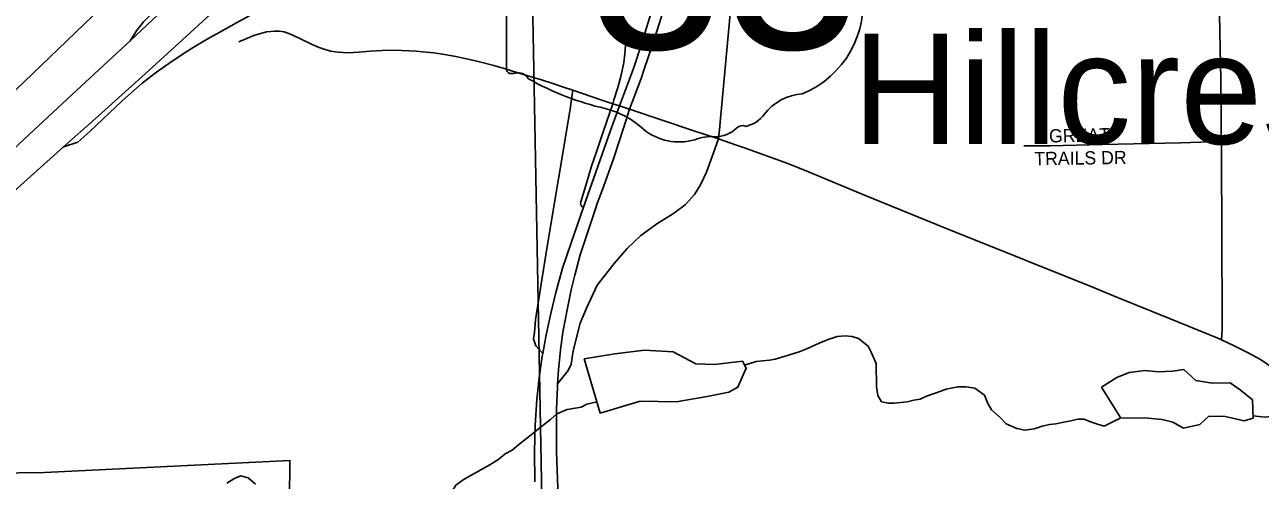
# Model space of a CAD drawing. Extents: x 1985906 to 2360102, y 891258 to 1222054.
# Drawn here: x 2128661 to 2133334, y 1016563 to 1018288 of the extents above; entities that cross this region are included whole.
import ezdxf

# ---------------------------------------------------------------- set-up
doc = ezdxf.new("R2010")
doc.units = 0
for name, color, linetype in [('GM_X_Corporation', 7, 'Continuous'), ('GM_X_County_Road', 7, 'Continuous'), ('GM_X_Interchange_Ramps', 7, 'Continuous'), ('GM_X_Minor_Lake', 7, 'Continuous'), ('GM_X_Minor_River', 7, 'Continuous'), ('GM_X_Section', 7, 'Continuous'), ('GM_X_State_Route', 7, 'Continuous'), ('GM_X_State_Shield', 7, 'Continuous'), ('GM_X_Township_Road', 7, 'Continuous'), ('GM_X_Township_Subdivision', 7, 'Continuous'), ('GM_X_Township_Subdivision_Text', 7, 'Continuous'), ('GM_X_Unincorporated_Text', 7, 'Continuous'), ('GM_X_US_Route', 7, 'Continuous')]:
    doc.layers.add(name, color=color, linetype=linetype)

msp = doc.modelspace()

# ---------------------------------------------------------------- linework, layer by layer
at = {"layer": 'GM_X_Corporation'}
for points in [[(2128328.1, 1018119.4), (2129032.1, 1018810.1), (2129064.5, 1018804.7), (2129135.8, 1018727.6), (2129192.7, 1018820.3), (2129283.6, 1018960.6), (2129394.1, 1018932.7), (2129386.7, 1018903.6), (2129445.9, 1018888.6), (2129505.1, 1018873.7), (2128981.1, 1018383.6), (2127885.1, 1017328)], [(2128443.4, 1016589.6), (2128735.3, 1016593.6), (2129663.7, 1016638.8), (2129647.7, 1014793.7)]]:
    msp.add_lwpolyline(points, dxfattribs=at)
at = {"layer": 'GM_X_County_Road'}
for points in [[(2131284.6, 1017856.2), (2131289.4, 1017903), (2131290.8, 1017919.3), (2131331.6, 1018355), (2131342, 1018473), (2131357.7, 1018654.5), (2131364.7, 1018751.8), (2131368, 1018834.6)], [(2130527.1, 1018105.3), (2130502.3, 1018113.4), (2130479.6, 1018120.7), (2130456.8, 1018127.2), (2130434.6, 1018133.5), (2130385.2, 1018146.2), (2130348.7, 1018154.4), (2130284.4, 1018169), (2130241, 1018176.8), (2130207.8, 1018181.4), (2130165.5, 1018185.5), (2130141.1, 1018188.1), (2130114.2, 1018189.4), (2130085.6, 1018190.7), (2130035.2, 1018191.6), (2129968.3, 1018187.3), (2129924.9, 1018183.8), (2129884.1, 1018181.2), (2129845.9, 1018183.9), (2129817.3, 1018188.2), (2129796.4, 1018193.4), (2129773.9, 1018202.1), (2129747.8, 1018213.4), (2129701.6, 1018235.2), (2129665.3, 1018252.5), (2129641.9, 1018260.3), (2129624.5, 1018262.9), (2129607.1, 1018263.8), (2129591.5, 1018262), (2129575, 1018260.3), (2129549, 1018253.4), (2129527.2, 1018246.5), (2129502.9, 1018236.9), (2129470, 1018223)], [(2130733.4, 1018039.9), (2130698.1, 1018052), (2130658.6, 1018064.7), (2130615.2, 1018078.6), (2130563.7, 1018094.2), (2130527.1, 1018105.3)], [(2131284.6, 1017856.2), (2131191.7, 1017886.6), (2130948.2, 1017967.6), (2130910.1, 1017980.2), (2130884.4, 1017988.8), (2130839.2, 1018003.9), (2130733.4, 1018039.9)], [(2131379.1, 1017822.5), (2131353.2, 1017831.9), (2131284.6, 1017856.2)], [(2133186.4, 1017094.8), (2133173.1, 1017100.9), (2132990.8, 1017175.5), (2132793.5, 1017255.8), (2132687.1, 1017298.9), (2132519.8, 1017366.7), (2132382.7, 1017421.8), (2132215, 1017488.5), (2132108.7, 1017531.2), (2131836.4, 1017642.4), (2131624.6, 1017731), (2131546.8, 1017762.3), (2131379.1, 1017822.5)], [(2134533.6, 1014833.6), (2134454.3, 1014987.7), (2134350.1, 1015192.3), (2134258.5, 1015366.5), (2134199.4, 1015483.5), (2134108.8, 1015658.3), (2133877.9, 1016110.3), (2133801.5, 1016256.2), (2133620.7, 1016606.1), (2133545.5, 1016751.8), (2133499.6, 1016839.2), (2133474.2, 1016881.7), (2133455.4, 1016908.9), (2133434.9, 1016934.9), (2133412.4, 1016959.2), (2133387.9, 1016981.7), (2133361.6, 1017001.9), (2133333.9, 1017020.1), (2133290.8, 1017044.5), (2133232.8, 1017073.8), (2133186.4, 1017094.8)]]:
    msp.add_lwpolyline(points, dxfattribs=at)
at = {"layer": 'GM_X_Interchange_Ramps'}
for points in [[(2129633.4, 1019008.9), (2129627.2, 1018986.8), (2129616.2, 1018948.2), (2129607.5, 1018917.6), (2129596.5, 1018887.3), (2129583.8, 1018856.8), (2129561.1, 1018812.6), (2129535.3, 1018770), (2129517.2, 1018741.6), (2129496.1, 1018711), (2129474.3, 1018682.6), (2129420.4, 1018618.6), (2129344.8, 1018541), (2129252.5, 1018446), (2129110.4, 1018298.2), (2129084, 1018264.4), (2129059.8, 1018227)], [(2130733.4, 1018039.9), (2130730.2, 1018015.3), (2130724.1, 1017968), (2130635.5, 1017440.4), (2130592.8, 1017170.5), (2130588.2, 1017123.2), (2130585.1, 1017098.8), (2130593.5, 1017071.9), (2130619.8, 1017043.9)], [(2130676, 1016928.6), (2130715.4, 1016979.6), (2130726.9, 1017002.7), (2130734.6, 1017053.1), (2130762, 1017158.3), (2130784.9, 1017214.7), (2130826.1, 1017301.6), (2130890.2, 1017383.9), (2130939, 1017440.4), (2130990.9, 1017490.6), (2131054.9, 1017536.4), (2131114.4, 1017573), (2131158.7, 1017606.5), (2131193.7, 1017644.7), (2131216.6, 1017681.2), (2131239.5, 1017730), (2131260.9, 1017789.5), (2131284.6, 1017856.2)]]:
    msp.add_lwpolyline(points, dxfattribs=at)
at = {"layer": 'GM_X_Minor_Lake'}
for points in [[(2130836.5, 1016817.9), (2130900.4, 1016836.4), (2130988.2, 1016863.1), (2131124.2, 1016860.1), (2131242, 1016881), (2131323.9, 1016897.6), (2131357.7, 1016915.9), (2131373.5, 1016954.1), (2131389.2, 1016988.2), (2131375.1, 1017014.2), (2131269.2, 1017001.3), (2131199.1, 1017004.8), (2131112.8, 1017050.2), (2131004.8, 1017055.4), (2130892.9, 1017042.6), (2130777.1, 1017023.7)], [(2130777.1, 1017023.7), (2130836.5, 1016817.9)], [(2132806.3, 1016798.7), (2132896.3, 1016799.3), (2132962.3, 1016793.8), (2133002.4, 1016784.1), (2133042.6, 1016760.4), (2133104.4, 1016774.9), (2133138.2, 1016805.2), (2133196.2, 1016805.6), (2133272.3, 1016788.2), (2133306.3, 1016798.4), (2133303.8, 1016868.5), (2133257.5, 1016906.2), (2133219.3, 1016931.9), (2133151.4, 1016931.4), (2133089.3, 1016941), (2133045, 1016982.7), (2133001.1, 1016976.3), (2132949.1, 1016973.9), (2132897.1, 1016979.6), (2132837.1, 1016971.1), (2132791.3, 1016952.7), (2132733.5, 1016916.3)], [(2132733.5, 1016916.3), (2132806.3, 1016798.7)]]:
    msp.add_lwpolyline(points, dxfattribs=at)
at = {"layer": 'GM_X_Minor_River'}
for points in [[(2131382.9, 1016999.8), (2131427.2, 1017013.1), (2131451.3, 1017015.4), (2131477.4, 1017017.7), (2131499.4, 1017022), (2131549.4, 1017036.8), (2131589.4, 1017049.3), (2131621.4, 1017061.8), (2131665.3, 1017082.4), (2131699.3, 1017096.9), (2131733.3, 1017107.4), (2131763.4, 1017109.8), (2131789.5, 1017108.2), (2131813.7, 1017100.4), (2131850.2, 1017070.8), (2131862.5, 1017048.9), (2131881.2, 1017005.1), (2131882.3, 1016916.8), (2131886.8, 1016884.8), (2131901.1, 1016860.9), (2131927.3, 1016855.3), (2131949.4, 1016855.6), (2131997.5, 1016860.2), (2132023.6, 1016866.6), (2132047.6, 1016870.9), (2132071.6, 1016881.3), (2132111.5, 1016895.8), (2132145.5, 1016908.3), (2132189.6, 1016916.9), (2132219.7, 1016917.3), (2132253.9, 1016911.8), (2132290.4, 1016886.2), (2132302.8, 1016854.3), (2132317.2, 1016830.4), (2132349.7, 1016800.7), (2132372.1, 1016777), (2132412.5, 1016759.4), (2132442.7, 1016753.8), (2132478.8, 1016758.3), (2132508.8, 1016768.8), (2132536.8, 1016775.1), (2132560.9, 1016777.5), (2132584.9, 1016781.8), (2132617, 1016788.2), (2132643, 1016794.6), (2132667.1, 1016794.9), (2132691.3, 1016785.2), (2132717.5, 1016775.5), (2132743.7, 1016767.9), (2132805.8, 1016799.6)], [(2130144.9, 1016379.6), (2130150.1, 1016394.3), (2130193.7, 1016439), (2130215.5, 1016457.4), (2130243.4, 1016473.8), (2130263.2, 1016500.2), (2130290.7, 1016544.6), (2130318.5, 1016565.1), (2130342.5, 1016579.4), (2130420.2, 1016622.6), (2130454.1, 1016643.1), (2130477.9, 1016663.5), (2130503.8, 1016677.8), (2130535.6, 1016704.3), (2130569.4, 1016730.9), (2130597.2, 1016753.3), (2130648.9, 1016794.1), (2130672.8, 1016814.5), (2130712.7, 1016831), (2130734.7, 1016835.4), (2130764.8, 1016839.8), (2130786.7, 1016852.1), (2130824.2, 1016860.5)], [(2133305.9, 1016807.3), (2133353.8, 1016802.1), (2133395.9, 1016808.7), (2133438, 1016811.2), (2133460.1, 1016809.5), (2133500.3, 1016808), (2133528.4, 1016806.4), (2133556.6, 1016802.8), (2133584.8, 1016797.1), (2133606.9, 1016795.4), (2133639, 1016795.9), (2133665.1, 1016794.2), (2133691.3, 1016790.5), (2133728.2, 1016787.8)], [(2129425.1, 1016553.2), (2129451, 1016569.5), (2129476.9, 1016579.9), (2129505.2, 1016572.3), (2129533.6, 1016548.6)]]:
    msp.add_lwpolyline(points, dxfattribs=at)
at = {"layer": 'GM_X_Section'}
for points in [[(2135768, 1020137.7), (2135850.9, 1014849.1), (2130647.9, 1014808.7), (2130549.1, 1020075.3)], [(2130549.1, 1020075.3), (2130647.9, 1014808.7), (2125116.8, 1014766.3), (2125107.5, 1020101.4)]]:
    msp.add_lwpolyline(points, close=True, dxfattribs=at)
at = {"layer": 'GM_X_State_Route'}
for points in [[(2131004, 1018119.9), (2131033.8, 1018207.3), (2131068.1, 1018315.1), (2131086.3, 1018381.7), (2131094.1, 1018410.2), (2131127.3, 1018538), (2131155, 1018668), (2131173.9, 1018763.1), (2131184, 1018825.8), (2131189.4, 1018859.5), (2131202.1, 1018956.7), (2131214.1, 1019071), (2131224.8, 1019184.5), (2131228.6, 1019255.6)], [(2130773.7, 1017597.5), (2130875.6, 1017887), (2130910.1, 1017980.2), (2130962.7, 1018122.6), (2130992.8, 1018213.6), (2131031.5, 1018337.9)], [(2130817.8, 1017586.6), (2130825.8, 1017610.9), (2130849, 1017674.6), (2130888.8, 1017784.6), (2130924.9, 1017895.9), (2130948.2, 1017967.6), (2130991.9, 1018084.4), (2131004, 1018119.9)]]:
    msp.add_lwpolyline(points, dxfattribs=at)
at = {"layer": 'GM_X_State_Shield'}
msp.add_line((2130483.1, 1019178.5), (2130483.1, 1018121.9), dxfattribs=at)
for centre, radius, start, end in [((2131462.1, 1018368.5), 369.3, 292.3089, 8.9858), ((2130499.2, 1018119.6), 16.3, 171.9584, 258.3066), ((2130501.7, 1018227.7), 124.2, 267.339, 280.6039), ((2130527.1, 1018060.9), 44.8, 29.7484, 93.2717), ((2131092.4, 1019010.3), 1066.1, 240.4129, 257.1985), ((2131617.8, 1017825.2), 202.2, 94.4031, 142.5768), ((2130774.5, 1017647.2), 333.6, 47.1842, 75.836), ((2131361.5, 1018019.5), 119.3, 282.8732, 323.2771), ((2131135.3, 1018055.7), 211.7, 230.7004, 286.2918), ((2131273.1, 1017976.6), 112.8, 268.777, 315.5493), ((2131375.1, 1017874.2), 31.8, 65.7517, 132.6484), ((2131257.6, 1017690.4), 173.9, 85.6951, 111.2099)]:
    msp.add_arc(centre, radius, start, end, dxfattribs=at)
at = {"layer": 'GM_X_Township_Road'}
for points in [[(2133186.1, 1017845.7), (2133185.4, 1017929.2), (2133184.1, 1018082.5), (2133182.3, 1018196.8), (2133179.5, 1018327.3), (2133178.5, 1018392.5), (2133177.9, 1018539.4), (2133174.9, 1018670), (2133171, 1018863.8), (2133170.6, 1018883.3)], [(2133186.4, 1017094.8), (2133188, 1017114.2), (2133189.4, 1017133.6), (2133189.6, 1017151.5), (2133189, 1017263.9), (2133188.3, 1017396.6), (2133188.1, 1017494.7), (2133188.4, 1017592.6), (2133187.4, 1017690.6), (2133186.9, 1017756.7), (2133186.4, 1017819.3), (2133186.1, 1017845.7)]]:
    msp.add_lwpolyline(points, dxfattribs=at)
at = {"layer": 'GM_X_Township_Subdivision'}
msp.add_lwpolyline([(2132439.5, 1017829.4), (2132538.4, 1017829.7), (2132736.4, 1017834.3), (2133032, 1017841.1), (2133147, 1017844.5), (2133186.1, 1017845.7)], dxfattribs=at)
at = {"layer": 'GM_X_US_Route'}
for points in [[(2129258.7, 1018231.8), (2129348.1, 1018313.5), (2129544.4, 1018492.2), (2129884.3, 1018781.7), (2130013.3, 1018892.3)], [(2129356.9, 1018236.5), (2129387.4, 1018253.8), (2129473.4, 1018301.5), (2129536.8, 1018336.2), (2129673.1, 1018409.1), (2129886.8, 1018521.1), (2130028.3, 1018594.8), (2130103.4, 1018631.8), (2130204.5, 1018662.3), (2130230.2, 1018669.4)], [(2128455.2, 1017664.8), (2128677.5, 1017872.7), (2128873.8, 1018055.4), (2129059.8, 1018227), (2129226.9, 1018386.3)], [(2130924.2, 1018307.1), (2130929.5, 1018274.9), (2130932.5, 1018242.4), (2130933.3, 1018209.8), (2130930.8, 1018177.4), (2130926.2, 1018145.2), (2130916.4, 1018096.8), (2130904.1, 1018049.9), (2130889.3, 1018003.1), (2130884.4, 1017988.8), (2130848.3, 1017882.4), (2130822.8, 1017807.3), (2130804.2, 1017752.5), (2130786.3, 1017691.6), (2130763.6, 1017617.4), (2130762.8, 1017612.6), (2130764, 1017607), (2130765.4, 1017602.9), (2130767.7, 1017600), (2130773.7, 1017597.5)], [(2128807.2, 1017825.9), (2128861, 1017842.9), (2128906.6, 1017883.8), (2129029.3, 1018000), (2129105.2, 1018066.3), (2129159, 1018107.9), (2129218.1, 1018149.6), (2129277.1, 1018189.5), (2129297.2, 1018201.5), (2129329.2, 1018220.8), (2129356.9, 1018236.5)], [(2128807.2, 1017825.9), (2128927.6, 1017931.7), (2129116.8, 1018102.2), (2129258.7, 1018231.8)], [(2128406, 1017465.8), (2128807.2, 1017825.9)], [(2130773.7, 1017597.5), (2130727.4, 1017462.3), (2130695, 1017365.8), (2130669.1, 1017274.3), (2130650, 1017194.3), (2130632.4, 1017113.8), (2130619.8, 1017043.9), (2130617.9, 1017033.3), (2130605.8, 1016951.6), (2130597.1, 1016869.9), (2130591.3, 1016770.7), (2130588.9, 1016672.2), (2130589.7, 1016558.2)], [(2130817.8, 1017586.6), (2130762, 1017416.6), (2130740.8, 1017339.4), (2130727.3, 1017284.1), (2130713.8, 1017214.6), (2130696.4, 1017123.9), (2130687.3, 1017057.3), (2130678.9, 1016981.4), (2130676, 1016928.6), (2130675.1, 1016914.8), (2130671.8, 1016833.4), (2130672.2, 1016670.3), (2130678.8, 1016467.3)]]:
    msp.add_lwpolyline(points, dxfattribs=at)

# ---------------------------------------------------------------- texts
at = {"layer": 'GM_X_State_Shield'}
msp.add_text('83', height=696.1, dxfattribs=at).set_placement((2130787.9, 1018196.4))
at = {"layer": 'GM_X_Township_Subdivision_Text'}
for s, rotation, p in [('GREAT', 1.2447, (2132535.1, 1017841.9)), ('TRAILS DR', 0.8065, (2132479.2, 1017755.9))]:
    msp.add_text(s, height=50, rotation=rotation, dxfattribs=at).set_placement(p)
at = {"layer": 'GM_X_Unincorporated_Text'}
msp.add_text('Hillcrest', height=417, rotation=0, dxfattribs=at).set_placement((2131791.7, 1017836.7))

doc.saveas('drawing.dxf')
